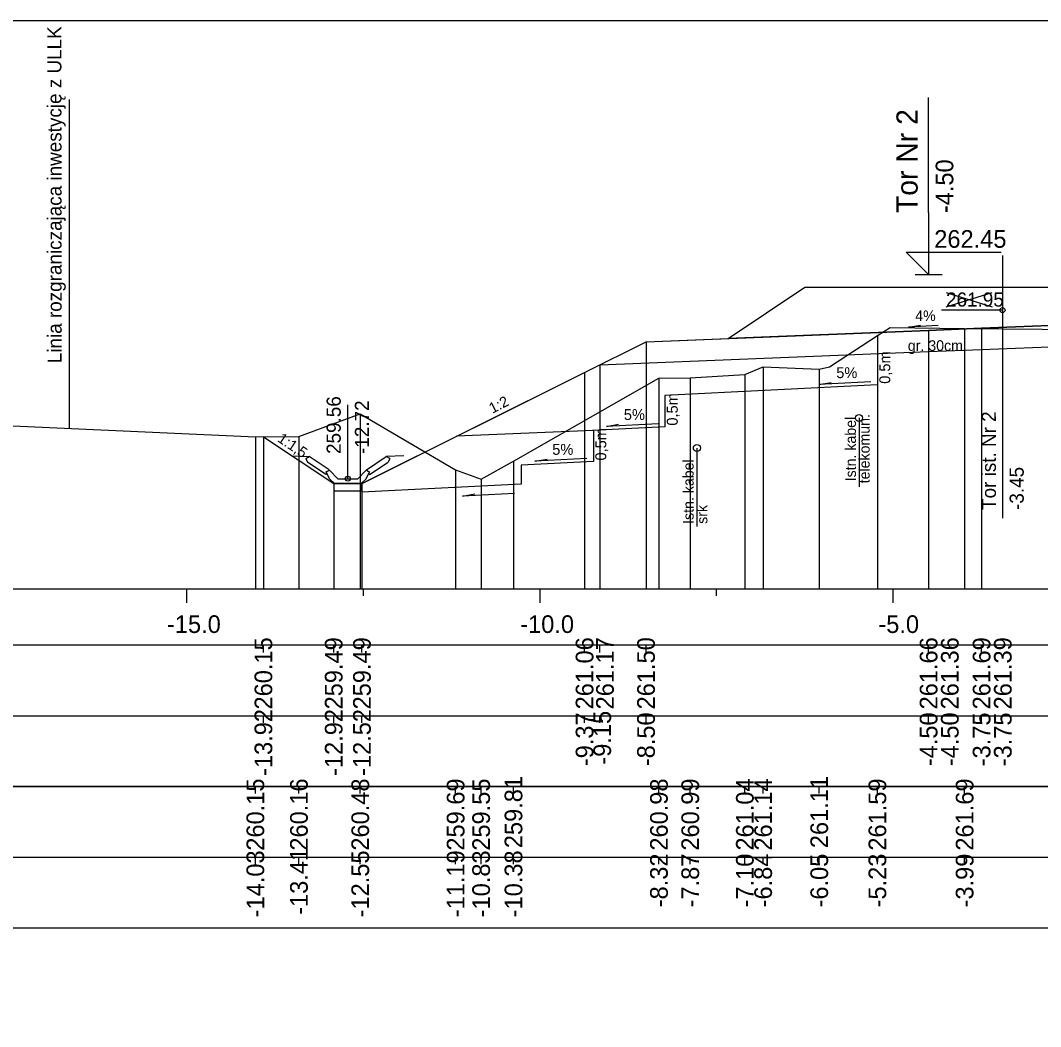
# Model space of a CAD drawing. Extents: x 6516023 to 6560129, y 5513077 to 5529206.
# Drawn here: x 6518130.36 to 6518144.8, y 5514565.91 to 5514580.16 of the extents above; entities that cross this region are included whole.
import ezdxf

# ---------------------------------------------------------------- set-up
doc = ezdxf.new("R2010")
doc.units = 0
for name, color, linetype in [('IR_default', 7, 'Continuous'), ('TOR_PRZEK_P-kable', 7, 'Continuous'), ('TOR_PRZEK_P-komponent', 7, 'Continuous'), ('TOR_PRZEK_P-odwodnienie', 7, 'Continuous'), ('TOR_PRZEK_P-opisy', 7, 'Continuous'), ('TOR_PRZEK_P-schodkowanie+wymiana', 7, 'Continuous'), ('TOR_PRZEK_P-tabelka istniejace', 7, 'Continuous'), ('TOR_PRZEK_P-tabelka projektowane', 7, 'Continuous'), ('TOR_PRZEK_P-teren istniejacy', 7, 'Continuous'), ('TOR_PRZEK_P-tory istniejace', 7, 'Continuous'), ('TOR_PRZEK_P-tory projektowane', 7, 'Continuous'), ('TOR_PRZEK_P-uklad odniesienia', 7, 'Continuous'), ('TOR_PRZEK_P-warstwa ochronna I', 7, 'Continuous'), ('TOR_PRZEK_P-warstwa ochronna II', 7, 'Continuous'), ('TOR_PS_T-granica PKP-projektowana', 7, 'Continuous'), ('TOR_PS_T-skarpy projektowane', 7, 'Continuous'), ('TOR_RAMKI-ramka+tabelka 1', 7, 'Continuous')]:
    doc.layers.add(name, color=color, linetype=linetype)

msp = doc.modelspace()

# ---------------------------------------------------------------- linework, layer by layer
at = {"layer": 'IR_default'}
msp.add_lwpolyline([(6518133.797, 5514574.26), (6518134.793, 5514573.596), (6518135.193, 5514573.596), (6518138.343, 5514575.171), (6518138.343, 5514575.171), (6518139.213, 5514575.606), (6518140.378, 5514575.653), (6518141.463, 5514576.376), (6518144.963, 5514576.376), (6518145.963, 5514576.376), (6518149.463, 5514576.376), (6518150.013, 5514576.376), (6518153.513, 5514576.376), (6518154.856, 5514575.48), (6518156.063, 5514575.432), (6518156.933, 5514574.997), (6518159.03, 5514573.949), (6518159.43, 5514573.949), (6518160.015, 5514574.339), (6518160.54, 5514574.689)], dxfattribs=at)
at = {"layer": 'TOR_PRZEK_P-kable'}
for p, q in [((6518142.229, 5514574.526), (6518142.229, 5514573.552)), ((6518139.933, 5514574.1), (6518139.933, 5514572.99))]:
    msp.add_line(p, q, dxfattribs=at)
for centre in [(6518142.229, 5514574.526), (6518139.933, 5514574.1)]:
    msp.add_circle(centre, 0.05, dxfattribs=at)
at = {"layer": 'TOR_PRZEK_P-komponent'}
msp.add_lwpolyline([(6518141.463, 5514576.376), (6518144.963, 5514576.376), (6518145.963, 5514576.376), (6518149.463, 5514576.376), (6518150.013, 5514576.376), (6518153.513, 5514576.376), (6518154.856, 5514575.48), (6518151.013, 5514575.634), (6518147.713, 5514575.766), (6518146.963, 5514575.796), (6518145.763, 5514575.844), (6518145.163, 5514575.844), (6518143.963, 5514575.796), (6518143.213, 5514575.766), (6518140.378, 5514575.653)], close=True, dxfattribs=at)
at = {"layer": 'TOR_PRZEK_P-odwodnienie'}
for p, q in [((6518134.992, 5514573.666), (6518134.992, 5514574.71)), ((6518134.728, 5514573.792), (6518134.447, 5514573.979)), ((6518135.257, 5514573.792), (6518135.537, 5514573.979)), ((6518134.683, 5514573.725), (6518134.422, 5514573.9)), ((6518134.685, 5514573.761), (6518134.732, 5514573.785)), ((6518134.728, 5514573.792), (6518134.719, 5514573.779)), ((6518134.852, 5514573.666), (6518134.732, 5514573.785)), ((6518135.132, 5514573.666), (6518135.252, 5514573.785)), ((6518135.252, 5514573.785), (6518135.3, 5514573.761)), ((6518135.257, 5514573.792), (6518135.265, 5514573.779)), ((6518135.301, 5514573.725), (6518135.563, 5514573.9)), ((6518134.694, 5514573.742), (6518134.683, 5514573.725)), ((6518134.852, 5514573.666), (6518135.132, 5514573.666)), ((6518135.29, 5514573.742), (6518135.301, 5514573.725)), ((6518134.802, 5514573.596), (6518135.182, 5514573.596))]:
    msp.add_line(p, q, dxfattribs=at)
for points in [[(6518134.201, 5514573.991), (6518134.447, 5514573.979)], [(6518134.397, 5514573.952), (6518134.447, 5514573.979)], [(6518134.397, 5514573.952), (6518134.422, 5514573.9)], [(6518135.784, 5514573.991), (6518135.537, 5514573.979)], [(6518135.587, 5514573.952), (6518135.537, 5514573.979)], [(6518135.587, 5514573.952), (6518135.563, 5514573.9)], [(6518134.719, 5514573.779), (6518134.684, 5514573.761)], [(6518134.684, 5514573.761), (6518134.694, 5514573.742)], [(6518134.732, 5514573.666), (6518134.685, 5514573.761)], [(6518135.252, 5514573.666), (6518135.3, 5514573.761)], [(6518135.265, 5514573.779), (6518135.3, 5514573.761)], [(6518135.3, 5514573.761), (6518135.29, 5514573.742)], [(6518134.802, 5514573.596), (6518134.732, 5514573.666)], [(6518135.182, 5514573.596), (6518135.252, 5514573.666)], [(6518134.793, 5514573.596), (6518134.792, 5514573.597), (6518134.793, 5514573.596), (6518134.792, 5514573.596), (6518134.793, 5514573.596), (6518134.793, 5514573.596), (6518134.793, 5514573.596), (6518134.793, 5514573.597)], [(6518134.792, 5514573.596), (6518134.792, 5514573.597), (6518134.792, 5514573.596), (6518134.792, 5514573.596), (6518134.792, 5514573.596), (6518134.793, 5514573.596), (6518134.792, 5514573.596), (6518134.793, 5514573.597)], [(6518135.192, 5514573.596), (6518134.792, 5514573.596), (6518134.792, 5514573.496), (6518135.192, 5514573.496), (6518135.192, 5514573.596)], [(6518135.193, 5514573.596), (6518135.192, 5514573.597), (6518135.193, 5514573.596), (6518135.192, 5514573.596), (6518135.193, 5514573.596), (6518135.193, 5514573.596), (6518135.193, 5514573.596), (6518135.193, 5514573.597)], [(6518135.192, 5514573.596), (6518135.192, 5514573.597), (6518135.192, 5514573.596), (6518135.192, 5514573.596), (6518135.192, 5514573.596), (6518135.193, 5514573.596), (6518135.192, 5514573.596), (6518135.193, 5514573.597)]]:
    msp.add_lwpolyline(points, dxfattribs=at)
msp.add_circle((6518134.992, 5514573.666), 0.035, dxfattribs=at)
at = {"layer": 'TOR_PRZEK_P-opisy'}
msp.add_lwpolyline([(6518143.347, 5514575.833), (6518142.929, 5514575.814), (6518143.097, 5514575.842)], dxfattribs=at)
at = {"layer": 'TOR_PRZEK_P-schodkowanie+wymiana'}
for p, q in [((6518142.488, 5514575.437), (6518142.488, 5514574.994)), ((6518142.488, 5514574.994), (6518139.48, 5514574.844)), ((6518139.48, 5514574.844), (6518139.48, 5514574.401)), ((6518138.468, 5514574.35), (6518136.532, 5514574.266)), ((6518139.48, 5514574.401), (6518138.457, 5514574.35)), ((6518138.468, 5514574.35), (6518138.468, 5514573.907)), ((6518138.468, 5514573.907), (6518137.445, 5514573.856)), ((6518137.445, 5514573.856), (6518137.445, 5514573.587)), ((6518137.445, 5514573.587), (6518135.192, 5514573.474))]:
    msp.add_line(p, q, dxfattribs=at)
at = {"layer": 'TOR_PRZEK_P-tabelka istniejace'}
for p, q in [((6518133.683, 5514569.206), (6518133.683, 5514569.306)), ((6518134.3, 5514569.206), (6518134.3, 5514569.306)), ((6518135.168, 5514569.206), (6518135.168, 5514569.306)), ((6518136.518, 5514569.206), (6518136.518, 5514569.306)), ((6518136.879, 5514569.206), (6518136.879, 5514569.306)), ((6518137.337, 5514569.206), (6518137.337, 5514569.306)), ((6518139.396, 5514569.206), (6518139.396, 5514569.306)), ((6518139.839, 5514569.206), (6518139.839, 5514569.306)), ((6518140.612, 5514569.206), (6518140.612, 5514569.306)), ((6518140.871, 5514569.206), (6518140.871, 5514569.306)), ((6518141.665, 5514569.206), (6518141.665, 5514569.306)), ((6518142.488, 5514569.206), (6518142.488, 5514569.306)), ((6518143.723, 5514569.206), (6518143.723, 5514569.306)), ((6518086.663, 5514568.306), (6518190.463, 5514568.306)), ((6518133.683, 5514568.206), (6518133.683, 5514568.306)), ((6518134.3, 5514568.206), (6518134.3, 5514568.306)), ((6518135.168, 5514568.206), (6518135.168, 5514568.306)), ((6518136.518, 5514568.206), (6518136.518, 5514568.306)), ((6518136.879, 5514568.206), (6518136.879, 5514568.306)), ((6518137.337, 5514568.206), (6518137.337, 5514568.306)), ((6518139.396, 5514568.206), (6518139.396, 5514568.306)), ((6518139.839, 5514568.206), (6518139.839, 5514568.306)), ((6518140.612, 5514568.206), (6518140.612, 5514568.306)), ((6518140.871, 5514568.206), (6518140.871, 5514568.306)), ((6518141.665, 5514568.206), (6518141.665, 5514568.306)), ((6518142.488, 5514568.206), (6518142.488, 5514568.306)), ((6518143.723, 5514568.206), (6518143.723, 5514568.306))]:
    msp.add_line(p, q, dxfattribs=at)
for points in [[(6518143.723, 5514575.795), (6518143.723, 5514572.306), (6518143.723, 5514572.176), (6518143.723, 5514572.106)], [(6518142.488, 5514575.695), (6518142.488, 5514572.306), (6518142.488, 5514572.176), (6518142.488, 5514572.106)], [(6518140.871, 5514575.248), (6518140.871, 5514572.306), (6518140.871, 5514572.176), (6518140.871, 5514572.106)], [(6518141.665, 5514575.215), (6518141.665, 5514572.306), (6518141.665, 5514572.176), (6518141.665, 5514572.106)], [(6518139.396, 5514575.089), (6518139.396, 5514572.306), (6518139.396, 5514572.176), (6518139.396, 5514572.106)], [(6518139.839, 5514575.094), (6518139.839, 5514572.306), (6518139.839, 5514572.176), (6518139.839, 5514572.106)], [(6518140.612, 5514575.143), (6518140.612, 5514572.306), (6518140.612, 5514572.176), (6518140.612, 5514572.106)], [(6518135.168, 5514574.586), (6518135.168, 5514572.306), (6518135.168, 5514572.176), (6518135.168, 5514572.106)], [(6518133.683, 5514574.259), (6518133.683, 5514572.306), (6518133.683, 5514572.176), (6518133.683, 5514572.106)], [(6518134.3, 5514574.263), (6518134.3, 5514572.306), (6518134.3, 5514572.176), (6518134.3, 5514572.106)], [(6518137.337, 5514573.913), (6518137.337, 5514572.306), (6518137.337, 5514572.176), (6518137.337, 5514572.106)], [(6518136.518, 5514573.793), (6518136.518, 5514572.306), (6518136.518, 5514572.176), (6518136.518, 5514572.106)], [(6518136.879, 5514573.66), (6518136.879, 5514572.306), (6518136.879, 5514572.176), (6518136.879, 5514572.106)]]:
    msp.add_lwpolyline(points, dxfattribs=at)
msp.add_lwpolyline([(6518086.663, 5514569.306), (6518086.663, 5514567.306), (6518190.463, 5514567.306), (6518190.463, 5514569.306)], close=True, dxfattribs=at)
at = {"layer": 'TOR_PRZEK_P-tabelka projektowane'}
for p, q in [((6518133.797, 5514571.206), (6518133.797, 5514571.306)), ((6518134.792, 5514571.206), (6518134.792, 5514571.306)), ((6518135.192, 5514571.206), (6518135.192, 5514571.306)), ((6518138.343, 5514571.206), (6518138.343, 5514571.306)), ((6518138.561, 5514571.206), (6518138.561, 5514571.306)), ((6518139.213, 5514571.206), (6518139.213, 5514571.306)), ((6518143.213, 5514571.206), (6518143.213, 5514571.306)), ((6518143.213, 5514571.206), (6518143.213, 5514571.306)), ((6518143.963, 5514571.206), (6518143.963, 5514571.306)), ((6518143.963, 5514571.206), (6518143.963, 5514571.306)), ((6518086.663, 5514570.306), (6518190.463, 5514570.306)), ((6518133.797, 5514570.206), (6518133.797, 5514570.306)), ((6518134.792, 5514570.206), (6518134.792, 5514570.306)), ((6518135.192, 5514570.206), (6518135.192, 5514570.306)), ((6518138.343, 5514570.206), (6518138.343, 5514570.306)), ((6518138.561, 5514570.206), (6518138.561, 5514570.306)), ((6518139.213, 5514570.206), (6518139.213, 5514570.306)), ((6518143.213, 5514570.206), (6518143.213, 5514570.306)), ((6518143.213, 5514570.206), (6518143.213, 5514570.306)), ((6518143.963, 5514570.206), (6518143.963, 5514570.306)), ((6518143.963, 5514570.206), (6518143.963, 5514570.306))]:
    msp.add_line(p, q, dxfattribs=at)
for points in [[(6518143.963, 5514575.796), (6518143.963, 5514572.306), (6518143.963, 5514572.176), (6518143.963, 5514572.106)], [(6518143.213, 5514575.766), (6518143.213, 5514572.306), (6518143.213, 5514572.176), (6518143.213, 5514572.106)], [(6518139.213, 5514575.606), (6518139.213, 5514572.306), (6518139.213, 5514572.176), (6518139.213, 5514572.106)], [(6518143.963, 5514575.496), (6518143.963, 5514572.306), (6518143.963, 5514572.176), (6518143.963, 5514572.106)], [(6518143.213, 5514575.466), (6518143.213, 5514572.306), (6518143.213, 5514572.176), (6518143.213, 5514572.106)], [(6518138.561, 5514575.28), (6518138.561, 5514572.306), (6518138.561, 5514572.176), (6518138.561, 5514572.106)], [(6518138.343, 5514575.171), (6518138.343, 5514572.306), (6518138.343, 5514572.176), (6518138.343, 5514572.106)], [(6518133.797, 5514574.26), (6518133.797, 5514572.306), (6518133.797, 5514572.176), (6518133.797, 5514572.106)], [(6518134.792, 5514573.596), (6518134.792, 5514572.306), (6518134.792, 5514572.176), (6518134.792, 5514572.106)], [(6518135.192, 5514573.596), (6518135.192, 5514572.306), (6518135.192, 5514572.176), (6518135.192, 5514572.106)]]:
    msp.add_lwpolyline(points, dxfattribs=at)
msp.add_lwpolyline([(6518086.663, 5514571.306), (6518086.663, 5514569.306), (6518190.463, 5514569.306), (6518190.463, 5514571.306)], close=True, dxfattribs=at)
at = {"layer": 'TOR_PRZEK_P-teren istniejacy'}
msp.add_lwpolyline([(6518128.054, 5514574.514), (6518133.683, 5514574.259), (6518134.3, 5514574.263), (6518135.168, 5514574.586), (6518136.518, 5514573.793), (6518136.879, 5514573.66), (6518137.337, 5514573.913), (6518139.396, 5514575.089), (6518139.839, 5514575.094), (6518140.612, 5514575.143), (6518140.871, 5514575.248), (6518141.665, 5514575.215), (6518141.808, 5514575.25), (6518142.488, 5514575.695), (6518142.671, 5514575.806), (6518143.723, 5514575.795), (6518151.963, 5514575.724), (6518154.211, 5514575.7), (6518155.144, 5514575.346), (6518155.342, 5514575.255), (6518156.845, 5514575.116), (6518157.336, 5514575.073), (6518157.678, 5514575.182), (6518158.414, 5514575.01)], dxfattribs=at)
at = {"layer": 'TOR_PRZEK_P-tory istniejace'}
for p, q in [((6518144.259, 5514576.828), (6518144.259, 5514573.108)), ((6518143.46, 5514576.1), (6518144.112, 5514576.303)), ((6518143.46, 5514576.303), (6518144.112, 5514576.1)), ((6518144.26, 5514576.053), (6518143.394, 5514576.053))]:
    msp.add_line(p, q, dxfattribs=at)
msp.add_circle((6518144.26, 5514576.053), 0.035, dxfattribs=at)
at = {"layer": 'TOR_PRZEK_P-tory projektowane'}
for p, q in [((6518143.213, 5514577.434), (6518143.213, 5514579.066)), ((6518143.213, 5514577.434), (6518143.213, 5514576.556)), ((6518143.213, 5514576.556), (6518142.894, 5514576.875)), ((6518142.894, 5514576.875), (6518144.238, 5514576.875)), ((6518143.021, 5514576.556), (6518143.405, 5514576.556))]:
    msp.add_line(p, q, dxfattribs=at)
at = {"layer": 'TOR_PRZEK_P-uklad odniesienia'}
for p, q in [((6518090.463, 5514572.106), (6518190.463, 5514572.106)), ((6518132.713, 5514571.906), (6518132.713, 5514572.106)), ((6518135.213, 5514572.006), (6518135.213, 5514572.106)), ((6518137.713, 5514571.906), (6518137.713, 5514572.106)), ((6518140.213, 5514572.006), (6518140.213, 5514572.106)), ((6518142.713, 5514571.906), (6518142.713, 5514572.106))]:
    msp.add_line(p, q, dxfattribs=at)
at = {"layer": 'TOR_PRZEK_P-warstwa ochronna I'}
msp.add_lwpolyline([(6518138.561, 5514575.28), (6518143.213, 5514575.466), (6518143.963, 5514575.496), (6518145.163, 5514575.544), (6518145.763, 5514575.544), (6518146.963, 5514575.496), (6518147.713, 5514575.466), (6518151.013, 5514575.334), (6518151.763, 5514575.304), (6518156.715, 5514575.106)], dxfattribs=at)
at = {"layer": 'TOR_PRZEK_P-warstwa ochronna II'}
msp.add_lwpolyline([(6518133.797, 5514574.26), (6518134.792, 5514573.596), (6518135.192, 5514573.596), (6518138.343, 5514575.171), (6518139.213, 5514575.606), (6518143.213, 5514575.766), (6518143.963, 5514575.796), (6518145.163, 5514575.844), (6518145.763, 5514575.844), (6518146.963, 5514575.796), (6518147.713, 5514575.766), (6518151.013, 5514575.634), (6518151.763, 5514575.604), (6518156.063, 5514575.432), (6518156.933, 5514574.997), (6518159.029, 5514573.949), (6518159.43, 5514573.949), (6518160.54, 5514574.689)], dxfattribs=at)
at = {"layer": 'TOR_PS_T-granica PKP-projektowana'}
msp.add_line((6518131.052, 5514574.379), (6518131.052, 5514579.037), dxfattribs=at)
at = {"layer": 'TOR_PS_T-skarpy projektowane'}
for points in [[(6518142.395, 5514575.039), (6518141.659, 5514574.999), (6518141.832, 5514575.03)], [(6518139.387, 5514574.445), (6518138.652, 5514574.406), (6518138.824, 5514574.436)], [(6518138.374, 5514573.952), (6518137.639, 5514573.912), (6518137.812, 5514573.943)], [(6518137.352, 5514573.457), (6518136.616, 5514573.418), (6518136.789, 5514573.449)]]:
    msp.add_lwpolyline(points, dxfattribs=at)
at = {"layer": 'TOR_RAMKI-ramka+tabelka 1'}
msp.add_lwpolyline([(6517997.013, 5514580.156), (6518244.513, 5514580.156), (6518244.513, 5514551.656), (6517997.013, 5514551.656)], close=True, dxfattribs=at)

# ---------------------------------------------------------------- texts
at = {"layer": 'TOR_PRZEK_P-kable'}
for s, height, p in [('Istn. kabel', 0.14999, (6518142.185, 5514573.628)), ('telekomun.', 0.15, (6518142.379, 5514573.6)), ('Istn. kabel', 0.14999, (6518139.888, 5514573.026)), ('srk', 0.15, (6518140.082, 5514573.026))]:
    msp.add_text(s, height=height, rotation=90.0511, dxfattribs=at).set_placement(p)
at = {"layer": 'TOR_PRZEK_P-odwodnienie'}
for s, p in [('259.56', (6518134.892, 5514574.016)), ('-12.72', (6518135.292, 5514574.016))]:
    msp.add_text(s, height=0.2, rotation=90, dxfattribs=at).set_placement(p)
at = {"layer": 'TOR_PRZEK_P-opisy'}
for s, rotation, p in [('4%', 0.1515, (6518143.024, 5514575.898)), ('1:2', 27.0864, (6518137.038, 5514574.585)), ('1:1,5', 325.9299, (6518133.985, 5514574.201))]:
    msp.add_text(s, height=0.15, rotation=rotation, dxfattribs=at).set_placement(p)
at = {"layer": 'TOR_PRZEK_P-schodkowanie+wymiana'}
for p in [(6518142.67, 5514575.01), (6518139.662, 5514574.417), (6518138.65, 5514573.923)]:
    msp.add_text('0,5m', height=0.1545, rotation=90, dxfattribs=at).set_placement(p)
at = {"layer": 'TOR_PRZEK_P-tabelka istniejace'}
for s, p in [('259.81', (6518137.462, 5514568.433)), ('261.11', (6518141.79, 5514568.433)), ('260.15', (6518133.808, 5514568.397)), ('260.16', (6518134.425, 5514568.398)), ('260.48', (6518135.293, 5514568.398)), ('259.69', (6518136.643, 5514568.398)), ('259.55', (6518137.004, 5514568.397)), ('260.98', (6518139.521, 5514568.398)), ('260.99', (6518139.964, 5514568.398)), ('261.04', (6518140.737, 5514568.399)), ('261.14', (6518140.996, 5514568.399)), ('261.59', (6518142.613, 5514568.398)), ('261.69', (6518143.848, 5514568.398)), ('-13.41', (6518134.425, 5514567.489)), ('-14.03', (6518133.808, 5514567.454)), ('-12.55', (6518135.293, 5514567.453)), ('-11.19', (6518136.643, 5514567.455)), ('-10.83', (6518137.004, 5514567.454)), ('-10.38', (6518137.462, 5514567.454)), ('-8.32', (6518139.521, 5514567.596)), ('-7.87', (6518139.964, 5514567.594)), ('-7.10', (6518140.737, 5514567.594)), ('-6.84', (6518140.996, 5514567.595)), ('-6.05', (6518141.79, 5514567.593)), ('-5.23', (6518142.613, 5514567.594)), ('-3.99', (6518143.848, 5514567.594))]:
    msp.add_text(s, height=0.25, rotation=90, dxfattribs=at).set_placement(p)
at = {"layer": 'TOR_PRZEK_P-tabelka projektowane'}
for s, p in [('260.15', (6518133.922, 5514570.397)), ('259.49', (6518134.917, 5514570.398)), ('259.49', (6518135.317, 5514570.398)), ('261.06', (6518138.468, 5514570.398)), ('261.17', (6518138.757, 5514570.398)), ('261.50', (6518139.338, 5514570.398)), ('261.66', (6518143.338, 5514570.398)), ('261.36', (6518143.638, 5514570.398)), ('261.69', (6518144.088, 5514570.398)), ('261.39', (6518144.388, 5514570.398)), ('-13.92', (6518133.922, 5514569.456)), ('-12.92', (6518134.917, 5514569.456)), ('-12.52', (6518135.317, 5514569.456)), ('-9.37', (6518138.468, 5514569.594)), ('-9.15', (6518138.718, 5514569.616)), ('-8.50', (6518139.338, 5514569.594)), ('-4.50', (6518143.338, 5514569.594)), ('-4.50', (6518143.638, 5514569.594)), ('-3.75', (6518144.088, 5514569.593)), ('-3.75', (6518144.388, 5514569.593))]:
    msp.add_text(s, height=0.25, rotation=90, dxfattribs=at).set_placement(p)
at = {"layer": 'TOR_PRZEK_P-tory istniejace'}
msp.add_text('261.95', height=0.2, dxfattribs=at).set_placement((6518143.46, 5514576.103))
for s, rotation, p in [('Tor ist. Nr 2', 90.0511, (6518144.166, 5514573.223)), ('-3.45', 90, (6518144.56, 5514573.223))]:
    msp.add_text(s, height=0.2, rotation=rotation, dxfattribs=at).set_placement(p)
at = {"layer": 'TOR_PRZEK_P-tory projektowane'}
for s, height, p in [('Tor Nr 2', 0.3, (6518143.058, 5514577.428)), ('-4.50', 0.25, (6518143.563, 5514577.426))]:
    msp.add_text(s, height=height, rotation=90, dxfattribs=at).set_placement(p)
msp.add_text('262.45', height=0.25, dxfattribs=at).set_placement((6518143.293, 5514576.936))
at = {"layer": 'TOR_PRZEK_P-uklad odniesienia'}
for s, p in [('-15.0', (6518132.432, 5514571.481)), ('-10.0', (6518137.432, 5514571.481)), ('-5.0', (6518142.502, 5514571.481))]:
    msp.add_text(s, height=0.25, dxfattribs=at).set_placement(p)
at = {"layer": 'TOR_PRZEK_P-warstwa ochronna I'}
msp.add_text('gr. 30cm', height=0.15, dxfattribs=at).set_placement((6518142.919, 5514575.476))
at = {"layer": 'TOR_PS_T-granica PKP-projektowana'}
msp.add_text('Linia rozgraniczająca inwestycję z ULLK', height=0.2, rotation=90.0511, dxfattribs=at).set_placement((6518130.942, 5514575.301))
at = {"layer": 'TOR_PS_T-skarpy projektowane'}
for p in [(6518141.906, 5514575.09), (6518138.899, 5514574.497), (6518137.886, 5514574.003)]:
    msp.add_text('5%', height=0.1545, dxfattribs=at).set_placement(p)

doc.saveas('drawing.dxf')
